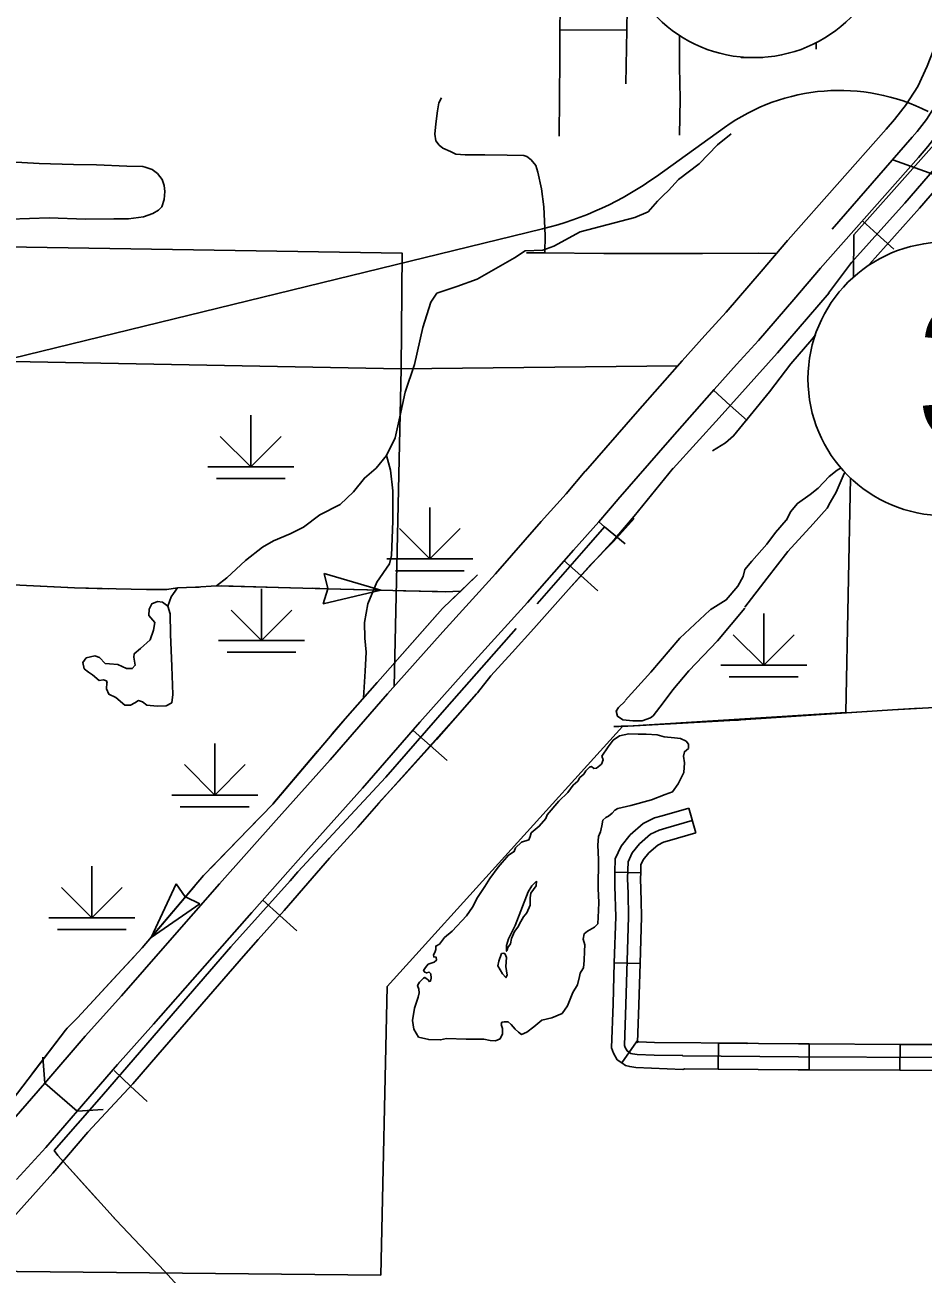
# Model space of a CAD drawing. Extents: x 813775 to 1157140, y 1757555 to 1979907.
# Drawn here: x 991987 to 1002429, y 1822306 to 1836837 of the extents above; entities that cross this region are included whole.
import ezdxf

# ---------------------------------------------------------------- set-up
doc = ezdxf.new("R2010")
doc.units = 0
for name, color, linetype in [('1', 7, 'Continuous'), ('Level 15', 7, 'Continuous'), ('Level 31', 7, 'Continuous'), ('Level 32', 7, 'Continuous'), ('Level 33', 7, 'Continuous'), ('Level 34', 7, 'Continuous'), ('Level 35', 7, 'Continuous'), ('Level 37', 7, 'Continuous'), ('Level 40', 7, 'Continuous'), ('Level 43', 7, 'Continuous'), ('Level 44', 7, 'Continuous'), ('Level 5', 7, 'Continuous'), ('Level 6', 7, 'Continuous'), ('R_Draft', 7, 'Continuous')]:
    doc.layers.add(name, color=color, linetype=linetype)

msp = doc.modelspace()

# ---------------------------------------------------------------- linework, layer by layer
at = {"layer": '1'}
for p, q in [((1000121, 1835646), (999328, 1835076)), ((1001373, 1834464), (1002304, 1835533)), ((987169, 1831824), (998004, 1834468))]:
    msp.add_line(p, q, dxfattribs=at)
for centre, radius, start, end in [((1000143, 1837414), 2865, 318.9583, 346.9833), ((1001458, 1833785), 2292, 63.2899, 125.6971), ((997099, 1838179), 3820, 283.7123, 305.6971)]:
    msp.add_arc(centre, radius, start, end, dxfattribs=at)
at = {"layer": 'Level 15'}
for points in [[(1002777, 1837376), (1002703, 1837088), (1002636, 1836814), (1002572, 1836607), (1002476, 1836357), (1002367, 1836121), (1002224, 1835902)], [(1002236, 1835918), (1002097, 1835739), (1002001, 1835626), (1000860, 1834340)], [(1001234, 1834008), (1002378, 1835298), (1002485, 1835424), (1002637, 1835619)], [(1000546, 1833973), (1000857, 1834336)], [(1000546, 1833973), (1000140, 1833499), (999891, 1833226), (999627, 1832934), (999108, 1832344), (998503, 1831652)], [(1000925, 1833648), (1001237, 1834011)], [(998880, 1831323), (999484, 1832015), (1000000, 1832601), (1000261, 1832890), (1000515, 1833168), (1000925, 1833648)], [(998500, 1831649), (998281, 1831389), (997990, 1831064), (997457, 1830458), (996845, 1829782), (996203, 1829064), (995535, 1828297), (994909, 1827595), (994249, 1826853), (993643, 1826163), (993108, 1825553), (992688, 1825081), (992216, 1824536), (992595, 1824210)], [(992595, 1824210), (993064, 1824752), (993483, 1825222), (994019, 1825833), (994624, 1826522), (995283, 1827263), (995910, 1827967), (996578, 1828733), (997216, 1829448), (997830, 1830125), (998364, 1830732), (998658, 1831060), (998883, 1831326)], [(991858, 1824123), (992218, 1824538)], [(992231, 1823790), (992597, 1824213)], [(991888, 1823416), (992231, 1823790)]]:
    msp.add_lwpolyline(points, dxfattribs=at)
at = {"layer": 'Level 31'}
for points in [[(1002218, 1834767), (1002635, 1835250), (1002895, 1835553), (1003183, 1835891), (1003470, 1836229)], [(1001331, 1833719), (1001597, 1834076), (1002214, 1834762)], [(1000735, 1833028), (1001336, 1833725)], [(999523, 1831682), (1000059, 1832270), (1000732, 1833024)], [(999069, 1831128), (999525, 1831685)], [(997247, 1829074), (997405, 1829271), (997653, 1829544), (997905, 1829821), (998306, 1830277)], [(994475, 1825952), (994699, 1826207), (995000, 1826542), (995326, 1826918), (995528, 1827153), (995857, 1827512), (996101, 1827793)], [(987413, 1817950), (987834, 1818428), (988344, 1819010), (988683, 1819381), (989212, 1819987), (989436, 1820241), (989812, 1820665), (990159, 1821057), (990487, 1821427), (990895, 1821898), (991064, 1822091), (991287, 1822337), (991676, 1822784), (992143, 1823306), (992311, 1823491), (992469, 1823677), (992717, 1823968), (993240, 1824529), (993531, 1824867), (994122, 1825544), (994477, 1825955)]]:
    msp.add_lwpolyline(points, dxfattribs=at)
at = {"layer": 'Level 32'}
for p, q in [((999704, 1827735), (999789, 1827447)), ((998846, 1826990), (999146, 1826983)), ((998839, 1825935), (999139, 1825926)), ((998926, 1824772), (999098, 1825018)), ((1000048, 1824701), (1000050, 1825001)), ((1001104, 1824692), (1001106, 1824992)), ((1002160, 1824686), (1002162, 1824986))]:
    msp.add_line(p, q, dxfattribs=at)
for points in [[(1001808, 1834056), (1002389, 1834709), (1003353, 1835825), (1003540, 1836040)], [(999704, 1827735), (999396, 1827644), (999307, 1827619), (999175, 1827556), (999025, 1827422), (998919, 1827293), (998850, 1827143), (998846, 1826990)], [(999746, 1827591), (999438, 1827500), (999359, 1827478), (999259, 1827430), (999133, 1827317), (999047, 1827213), (998999, 1827108), (998994, 1826917), (998999, 1826741)], [(999789, 1827447), (999479, 1827356), (999412, 1827337), (999344, 1827304), (999242, 1827213), (999175, 1827132), (999148, 1827074), (999146, 1826983)], [(998846, 1826990), (998844, 1826917), (998847, 1826825), (998846, 1826825), (998855, 1826470), (998839, 1825935)], [(999146, 1826983), (999144, 1826917), (999151, 1826656), (999151, 1826656), (999155, 1826469), (999139, 1825926)], [(998999, 1826741), (999005, 1826469), (998975, 1825452), (998958, 1824973), (998966, 1824951), (998988, 1824912), (999031, 1824882), (999049, 1824878), (999105, 1824869), (999301, 1824860), (999637, 1824857)], [(998839, 1825935), (998825, 1825457), (998807, 1824947), (998831, 1824887), (998874, 1824809), (998926, 1824772)], [(999139, 1825926), (999125, 1825447), (999109, 1825011), (999098, 1825018)], [(999092, 1825023), (999120, 1825018), (999305, 1825010), (1000389, 1825001), (1000382, 1824998), (1000050, 1825001)], [(1000050, 1825001), (1000981, 1824993), (1001106, 1824992)], [(1001106, 1824992), (1002162, 1824986)], [(1002162, 1824986), (1002567, 1824984), (1003219, 1824977)], [(999631, 1824855), (1000980, 1824843), (1002566, 1824834), (1004104, 1824817), (1005147, 1824814)], [(998926, 1824772), (998968, 1824743), (999019, 1824730), (999091, 1824719), (999637, 1824695), (999659, 1824704), (1000048, 1824701)], [(1000048, 1824701), (1000978, 1824693), (1001104, 1824692)], [(1001104, 1824692), (1002160, 1824686)], [(1002160, 1824686), (1002564, 1824684), (1003215, 1824677)]]:
    msp.add_lwpolyline(points, dxfattribs=at)
at = {"layer": 'Level 33'}
for points in [[(998208, 1837502), (998208, 1837024), (998206, 1836777), (998206, 1836445), (998199, 1835544)], [(998992, 1837454), (998990, 1837030), (998984, 1836782), (998975, 1836154)], [(998984, 1836782), (998206, 1836777)], [(999596, 1836719), (999597, 1836353), (999606, 1835979), (999599, 1835556)], [(1001186, 1836634), (1001186, 1836557)], [(1000309, 1836466), (1000316, 1836458), (1000408, 1836458), (1000447, 1836459)], [(1000495, 1836459), (1000565, 1836460)], [(991815, 1835247), (992153, 1835229), (992552, 1835215), (992818, 1835211), (993172, 1835198), (993356, 1835191), (993385, 1835186), (993464, 1835159), (993526, 1835112), (993582, 1835043), (993607, 1834971), (993612, 1834902), (993605, 1834807), (993578, 1834724), (993538, 1834686), (993475, 1834648), (993363, 1834608), (993190, 1834583), (993018, 1834585), (992691, 1834581), (992267, 1834594), (991812, 1834581)], [(998719, 1834181), (998031, 1834187), (997820, 1834189)], [(1000724, 1834181), (1000515, 1834185), (999865, 1834183), (998999, 1834181), (998719, 1834181)], [(998658, 1831060), (998724, 1831003), (998964, 1830805)], [(998724, 1831003), (998541, 1830789), (997942, 1830110)]]:
    msp.add_lwpolyline(points, dxfattribs=at)
at = {"layer": 'Level 34'}
for points in [[(998031, 1834187), (998034, 1834392), (998020, 1834724), (997991, 1834931), (997949, 1835127), (997925, 1835203), (997871, 1835270), (997822, 1835310), (997787, 1835321), (997595, 1835323), (997335, 1835330), (997104, 1835330), (996995, 1835337), (996934, 1835366), (996845, 1835406), (996803, 1835440), (996765, 1835492), (996754, 1835570), (996763, 1835690), (996783, 1835839), (996799, 1835933), (996828, 1835991)], [(1001802, 1834049), (1001790, 1834037)], [(1001178, 1833236), (1001136, 1833183), (1000893, 1832897), (1000645, 1832574), (1000420, 1832296), (1000296, 1832145), (1000227, 1832060), (1000131, 1831980), (999982, 1831886)]]:
    msp.add_lwpolyline(points, dxfattribs=at)
at = {"layer": 'Level 35'}
for points in [[(999079, 1834599), (999231, 1834665), (999343, 1834790), (999408, 1834855), (999471, 1834912), (999587, 1835043), (999827, 1835222), (1000039, 1835446), (1000197, 1835571)], [(997801, 1834213), (998008, 1834221), (998136, 1834267), (998443, 1834433), (999079, 1834599)], [(997244, 1833883), (997679, 1834130), (997801, 1834213)], [(993970, 1830301), (994215, 1830318), (994335, 1830410), (994552, 1830612), (994748, 1830769), (994878, 1830840), (995069, 1830922), (995226, 1830998), (995417, 1831145), (995650, 1831265), (995808, 1831412), (995933, 1831570), (996069, 1831684), (996189, 1831831), (996292, 1832038), (996347, 1832283), (996406, 1832571), (996515, 1832892), (996613, 1833322), (996705, 1833616), (996776, 1833719), (997010, 1833796), (997244, 1833883)], [(996189, 1831831), (996236, 1831663), (996263, 1831424), (996263, 1831068), (996249, 1830671), (996227, 1830572), (996078, 1830360), (995975, 1830107), (995934, 1829891), (995938, 1829711), (995952, 1829548), (995943, 1829327), (995924, 1829015)], [(1000841, 1831080), (1000889, 1831178), (1000969, 1831276), (1001118, 1831380), (1001211, 1831452), (1001338, 1831587), (1001431, 1831664), (1001477, 1831688)], [(1001520, 1831640), (1001501, 1831597), (1001419, 1831405), (1001350, 1831288), (1001316, 1831222)], [(1000356, 1830068), (1000616, 1830406), (1000855, 1830715), (1001150, 1831039), (1001316, 1831222)], [(999953, 1830037), (1000141, 1830155), (1000277, 1830315), (1000338, 1830427), (1000356, 1830509), (1000439, 1830605), (1000614, 1830804), (1000712, 1830937), (1000837, 1831080)], [(993648, 1830083), (993686, 1830189), (993714, 1830230), (993760, 1830296)], [(992939, 1829190), (992933, 1829120), (992960, 1829057), (993042, 1829019), (993148, 1828929), (993213, 1828929), (993265, 1828959), (993306, 1828983), (993355, 1828970), (993404, 1828932), (993523, 1828918), (993629, 1828921), (993694, 1828959), (993705, 1829054), (993694, 1829381), (993678, 1829754), (993675, 1829993), (993648, 1830083), (993586, 1830129), (993526, 1830135), (993461, 1830110), (993431, 1830048), (993428, 1829971), (993496, 1829890), (993482, 1829803), (993442, 1829691), (993330, 1829588), (993257, 1829528), (993251, 1829490), (993268, 1829394), (993235, 1829356), (993167, 1829356), (993066, 1829405), (992971, 1829413), (992920, 1829416), (992852, 1829484), (992800, 1829503), (992699, 1829481), (992661, 1829427), (992675, 1829354), (992727, 1829315), (992773, 1829283), (992849, 1829218), (992898, 1829226), (992933, 1829212), (992941, 1829185)], [(998964, 1828983), (999264, 1829315), (999601, 1829711), (999949, 1830033)], [(999259, 1828784), (999291, 1828807), (999408, 1828959), (999520, 1829107), (999706, 1829328), (1000040, 1829679), (1000356, 1830059)], [(1002074, 1828877), (1003470, 1828952), (1003687, 1829196), (1004535, 1829289), (1004779, 1829103), (1005050, 1828914), (1005148, 1828853), (1005302, 1828797), (1005411, 1828742), (1005697, 1828589)], [(998835, 1828684), (998893, 1828684), (999071, 1828692), (1000252, 1828756), (1001599, 1828846), (1002074, 1828877)], [(998889, 1828903), (998861, 1828859), (998877, 1828802), (998937, 1828759), (999055, 1828750), (999165, 1828750), (999259, 1828784)], [(998964, 1828979), (998889, 1828903)], [(998694, 1827529), (998707, 1827595), (998739, 1827624), (998773, 1827640), (998816, 1827675), (998845, 1827709), (998882, 1827731), (999031, 1827763), (999270, 1827829), (999429, 1827893), (999517, 1827922), (999581, 1828018), (999647, 1828148), (999655, 1828262), (999642, 1828337), (999655, 1828390), (999700, 1828427), (999703, 1828478), (999674, 1828512), (999607, 1828544), (999541, 1828552), (999419, 1828563), (999336, 1828587), (999211, 1828592), (999116, 1828595), (999010, 1828597), (998898, 1828573), (998824, 1828523), (998768, 1828446), (998696, 1828337)], [(998696, 1828337), (998709, 1828294), (998691, 1828246), (998632, 1828198), (998601, 1828193), (998574, 1828217), (998550, 1828209), (998508, 1828167), (998484, 1828129), (998439, 1828089), (998415, 1828047), (998359, 1828002), (998298, 1827917), (998194, 1827816), (998059, 1827656), (998043, 1827614), (997966, 1827523), (997873, 1827446), (997860, 1827404), (997846, 1827366), (997761, 1827337), (997690, 1827271), (997674, 1827228), (997607, 1827188), (997490, 1827047)], [(998694, 1827529), (998678, 1827459), (998657, 1827403), (998649, 1827302), (998654, 1827137), (998651, 1826799), (998659, 1826637), (998657, 1826544), (998646, 1826390), (998609, 1826350), (998526, 1826302), (998489, 1826273), (998479, 1826209), (998495, 1826146), (998492, 1826071), (998487, 1825962)], [(997490, 1827047), (997392, 1826916), (997334, 1826821), (997249, 1826693), (997191, 1826581), (997119, 1826483), (996952, 1826302)], [(997934, 1826883), (997881, 1826829), (997836, 1826760), (997751, 1826540), (997685, 1826370), (997608, 1826215), (997586, 1826138), (997586, 1826069), (997594, 1826080), (997602, 1826114), (997634, 1826157), (997645, 1826218), (997679, 1826298), (997719, 1826348), (997754, 1826415), (997783, 1826471), (997823, 1826516), (997860, 1826604), (997860, 1826691), (997870, 1826744), (997932, 1826832), (997934, 1826883)], [(998487, 1825962), (998481, 1825878), (998455, 1825835), (998444, 1825817), (998436, 1825777), (998410, 1825681), (998356, 1825591), (998295, 1825437), (998232, 1825346), (998112, 1825296), (997998, 1825269), (997905, 1825192), (997823, 1825128), (997762, 1825104), (997724, 1825131), (997687, 1825165), (997639, 1825219), (997605, 1825248), (997562, 1825251), (997533, 1825245), (997525, 1825219), (997538, 1825171), (997538, 1825110), (997512, 1825051), (997459, 1825030), (997395, 1825033), (997321, 1825046), (997116, 1825048), (996888, 1825054), (996819, 1825040), (996681, 1825043), (996564, 1825072), (996508, 1825165), (996492, 1825264), (996516, 1825410), (996558, 1825538), (996572, 1825585), (996566, 1825628), (996551, 1825673), (996574, 1825710), (996622, 1825758), (996638, 1825766), (996678, 1825732), (996686, 1825718), (996702, 1825724), (996710, 1825756), (996705, 1825806), (996686, 1825827), (996657, 1825819), (996635, 1825827), (996622, 1825846), (996643, 1825881), (996675, 1825918), (996744, 1825942), (996771, 1825966), (996768, 1826000), (996739, 1826005), (996736, 1826029), (996752, 1826056), (996763, 1826091), (996763, 1826130), (996808, 1826154), (996864, 1826229), (996952, 1826302)], [(997528, 1826045), (997496, 1825955), (997483, 1825899), (997541, 1825806), (997578, 1825764), (997592, 1825793), (997576, 1825894), (997584, 1825997), (997570, 1826037), (997554, 1826048), (997528, 1826045)]]:
    msp.add_lwpolyline(points, dxfattribs=at)
at = {"layer": 'Level 37'}
for points in [[(992217, 1824538), (992195, 1824837)], [(992894, 1824232), (992595, 1824210)]]:
    msp.add_lwpolyline(points, dxfattribs=at)
at = {"layer": 'Level 40'}
for p, q in [((1001895, 1834407), (1001724, 1834561)), ((1001895, 1834407), (1002091, 1834231)), ((1000188, 1832415), (999991, 1832591)), ((1000188, 1832415), (1000385, 1832240)), ((998450, 1830437), (998253, 1830613)), ((998450, 1830437), (998646, 1830261)), ((996699, 1828462), (996502, 1828638)), ((996699, 1828462), (996896, 1828286)), ((994949, 1826485), (994752, 1826662)), ((994949, 1826485), (995146, 1826309)), ((993215, 1824503), (993022, 1824683)), ((993215, 1824503), (993408, 1824323))]:
    msp.add_line(p, q, dxfattribs=at)
for points in [[(999069, 1831128), (999525, 1831685), (999523, 1831682), (1000059, 1832270), (1000732, 1833024), (1000735, 1833028), (1001336, 1833725), (1001331, 1833719), (1001597, 1834076), (1002214, 1834762), (1002218, 1834767), (1002635, 1835250), (1002895, 1835553), (1003183, 1835891), (1003470, 1836229), (1003496, 1836259)], [(999070, 1831099), (998830, 1830835), (998561, 1830561), (998305, 1830275)], [(999070, 1831099), (998830, 1830835), (998561, 1830561), (998305, 1830275)], [(999069, 1831128), (998844, 1830864), (998587, 1830580), (998306, 1830277)], [(990895, 1821898), (991064, 1822091), (991287, 1822337), (991676, 1822784), (992143, 1823306), (992311, 1823491), (992469, 1823677), (992717, 1823968), (993240, 1824529), (993531, 1824867), (994122, 1825544), (994477, 1825955), (994475, 1825952), (994699, 1826207), (995000, 1826542), (995326, 1826918), (995528, 1827153), (995857, 1827512), (996101, 1827793), (997247, 1829074), (997405, 1829271), (997653, 1829544), (997905, 1829821), (998306, 1830277)], [(998306, 1830277), (997905, 1829821), (997653, 1829544), (997405, 1829271), (997247, 1829074)], [(998306, 1830277), (997905, 1829821), (997653, 1829544), (997405, 1829271), (997247, 1829074)], [(997247, 1829074), (997405, 1829271), (997653, 1829544), (997905, 1829821), (998306, 1830277)], [(997247, 1829074), (997405, 1829271), (997653, 1829544), (997905, 1829821), (998306, 1830277)], [(997247, 1829074), (997405, 1829271), (997653, 1829544), (997905, 1829821), (998306, 1830277)], [(997247, 1829074), (997405, 1829271), (997653, 1829544), (997905, 1829821), (998306, 1830277)], [(998306, 1830277), (997905, 1829821), (997653, 1829544), (997405, 1829271), (997247, 1829074)], [(997238, 1829063), (996771, 1828533), (996376, 1828094), (996095, 1827787)], [(997238, 1829063), (996771, 1828533), (996376, 1828094), (996095, 1827787)], [(997238, 1829063), (996771, 1828533), (996376, 1828094), (996095, 1827787)]]:
    msp.add_lwpolyline(points, dxfattribs=at)
at = {"layer": 'Level 43'}
for p, q in [((995465, 1830463), (995507, 1830285)), ((996123, 1830268), (995465, 1830463)), ((995455, 1830108), (995507, 1830283)), ((996123, 1830268), (995455, 1830108)), ((993454, 1826231), (993746, 1826852)), ((993746, 1826852), (993851, 1826702)), ((994018, 1826623), (993852, 1826701)), ((993454, 1826231), (994018, 1826623))]:
    msp.add_line(p, q, dxfattribs=at)
for points in [[(991068, 1830635), (991092, 1830548), (991147, 1830453), (991258, 1830374), (991544, 1830344), (992006, 1830322), (992561, 1830295), (993047, 1830282), (993401, 1830276), (993635, 1830276), (993760, 1830296)], [(997250, 1830447), (996964, 1830172)], [(992166, 1830315), (992561, 1830295), (992958, 1830284)], [(993222, 1830279), (993401, 1830276), (993635, 1830276), (993760, 1830296), (993970, 1830301), (994012, 1830304)], [(993760, 1830296), (993970, 1830301)], [(994215, 1830318), (995506, 1830284), (996873, 1830249)], [(994275, 1830316), (995067, 1830296)], [(995331, 1830289), (995506, 1830284), (996123, 1830268)], [(996387, 1830261), (996783, 1830251)], [(996783, 1830251), (996873, 1830249), (997050, 1830254)], [(996873, 1830249), (997050, 1830254)], [(996780, 1829984), (996255, 1829390)], [(997697, 1829820), (996893, 1828906), (996183, 1828094)], [(996080, 1829193), (995709, 1828773), (995560, 1828596)], [(1001602, 1828847), (1002074, 1828877), (1002392, 1828894)], [(999494, 1828715), (1000252, 1828756), (1000285, 1828758)], [(1000548, 1828776), (1001338, 1828829)], [(998918, 1828685), (999071, 1828692), (999230, 1828701)], [(995389, 1828394), (994877, 1827790)], [(996182, 1828093), (995158, 1826993), (995072, 1826888), (994381, 1826121), (993637, 1825260), (992875, 1824381)], [(994694, 1827600), (994142, 1827032)], [(993965, 1826836), (993454, 1826231)], [(993280, 1826033), (993010, 1825743)], [(993010, 1825743), (992741, 1825452)], [(992561, 1825260), (992478, 1825174), (992459, 1825151), (992067, 1824641)], [(992875, 1824381), (992326, 1823752)], [(992326, 1823752), (992367, 1823697), (992816, 1823199)], [(992367, 1823697), (993046, 1822943), (993609, 1822350)], [(992992, 1823003), (993046, 1822943), (993536, 1822427)], [(993609, 1822350), (994071, 1821842)]]:
    msp.add_lwpolyline(points, dxfattribs=at)
at = {"layer": 'Level 44'}
for p, q in [((994612, 1832302), (994612, 1831702)), ((994612, 1831702), (994258, 1832055)), ((994612, 1831702), (994965, 1832055)), ((994112, 1831702), (995112, 1831702)), ((994212, 1831565), (995012, 1831565)), ((996695, 1831230), (996695, 1830630)), ((996695, 1830630), (996341, 1830983)), ((996695, 1830630), (997048, 1830983)), ((996195, 1830630), (997195, 1830630)), ((996295, 1830493), (997095, 1830493)), ((994737, 1830283), (994737, 1829683)), ((994737, 1829683), (994383, 1830036)), ((994737, 1829683), (995090, 1830036)), ((1000576, 1829996), (1000576, 1829396)), ((1000576, 1829396), (1000223, 1829750)), ((1000576, 1829396), (1000930, 1829750)), ((994237, 1829683), (995237, 1829683)), ((994337, 1829546), (995137, 1829546)), ((1000076, 1829396), (1001076, 1829396)), ((1000176, 1829260), (1000976, 1829260)), ((994193, 1828486), (994193, 1827886)), ((994193, 1827886), (993840, 1828240)), ((994193, 1827886), (994547, 1828240)), ((993693, 1827886), (994693, 1827886)), ((993793, 1827750), (994593, 1827750)), ((992764, 1827058), (992764, 1826458)), ((992764, 1826458), (992410, 1826812)), ((992764, 1826458), (993117, 1826812)), ((992264, 1826458), (993264, 1826458)), ((992364, 1826322), (993164, 1826322))]:
    msp.add_line(p, q, dxfattribs=at)
at = {"layer": 'Level 5'}
for points in [[(991018, 1832941), (996361, 1832842)], [(996361, 1832842), (996278, 1829148)], [(997250, 1830447), (996840, 1830053), (995709, 1828773), (994870, 1827781), (994062, 1826950), (993350, 1826109), (992597, 1825297), (992478, 1825174)], [(992459, 1825151), (991648, 1824095)]]:
    msp.add_lwpolyline(points, dxfattribs=at)
at = {"layer": 'Level 6'}
for points in [[(999574, 1832876), (996361, 1832842), (996372, 1834185), (991028, 1834271), (991018, 1832941), (988266, 1832992), (988256, 1835638), (985691, 1835673), (985706, 1838306), (980516, 1838389), (980512, 1837399), (980123, 1837405)], [(1003485, 1836507), (1003058, 1836010), (1001623, 1834398), (1001619, 1833905)], [(1003485, 1836507), (1003058, 1836010), (1001623, 1834398), (1001619, 1833905)], [(1003485, 1836507), (1003058, 1836010), (1001623, 1834398), (1001619, 1833905)], [(1001585, 1831575), (1001533, 1828846), (998933, 1828683), (996200, 1825662), (996124, 1822306)], [(1001585, 1831575), (1001533, 1828846), (998933, 1828683), (996200, 1825662), (996124, 1822306)], [(1001585, 1831575), (1001533, 1828846), (998933, 1828683), (996200, 1825662), (996124, 1822306)], [(996124, 1822306), (991896, 1822349), (990952, 1822366)]]:
    msp.add_lwpolyline(points, dxfattribs=at)
at = {"layer": 'R_Draft'}
msp.add_line((1092629, 1802699), (1002076, 1835271), dxfattribs=at)
for centre in [(1000464, 1838047), (1002680, 1832723)]:
    msp.add_circle(centre, 1589, dxfattribs=at)

# ---------------------------------------------------------------- texts
msp.add_text('3', height=1600, dxfattribs=at).set_placement((1002345, 1832000))

doc.saveas('drawing.dxf')
